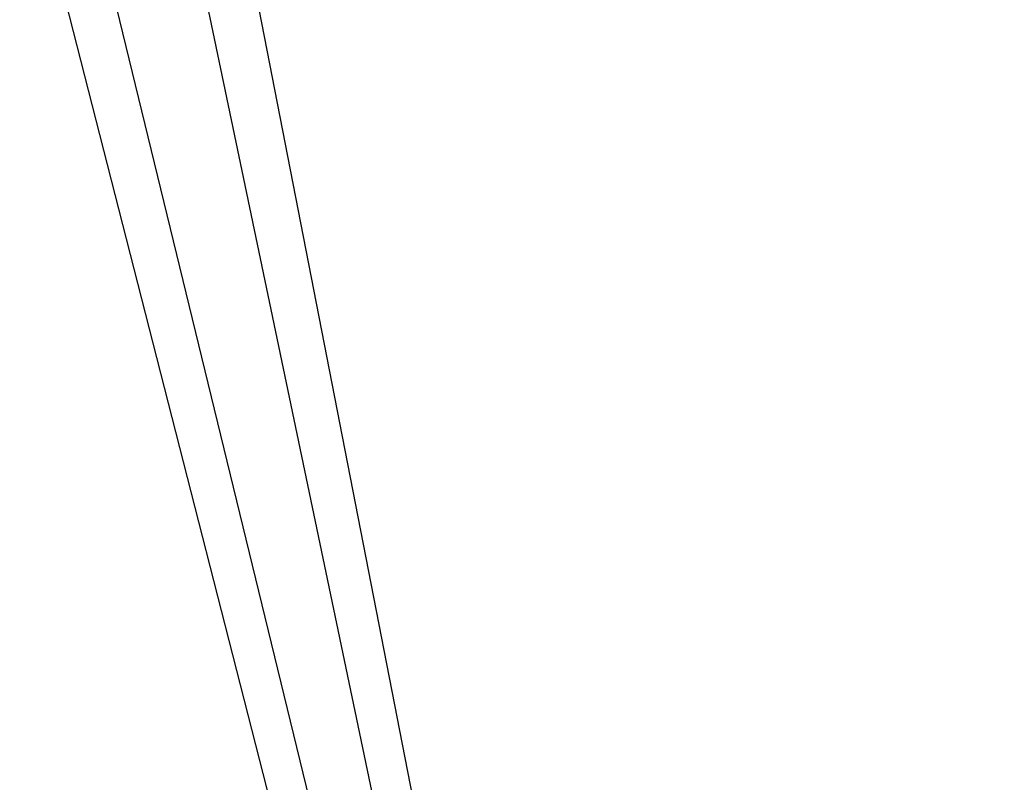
# Model space of a CAD drawing. Header units: feet. Extents: x -79 to 198, y -22 to 181.
# Tile 638 of 656: x 63.573 to 63.767, y 151.176 to 151.326. Entities that reach past the tile are written whole.
import ezdxf

# ---------------------------------------------------------------- set-up
doc = ezdxf.new("R2010")
doc.units = ezdxf.units.FT
doc.layers.add('A-LINEA', color=7, linetype='CONTINUOUS')

msp = doc.modelspace()

# ---------------------------------------------------------------- linework, layer by layer
at = {"layer": 'A-LINEA'}
for points in [[(63.72, 150.7911), (64, 150.8711), (63.8667, 151.4311), (63.5733, 151.3644), (63.72, 150.7911)], [(63.72, 150.7911), (64, 150.8711), (63.8667, 151.4311), (63.5733, 151.3644), (63.72, 150.7911)], [(64, 150.8578), (63.72, 150.8044), (63.6, 151.3778), (63.88, 151.4311), (64, 150.8578)], [(64, 150.8578), (63.72, 150.8044), (63.6, 151.3778), (63.88, 151.4311), (64, 150.8578)], [(63.72, 150.8044), (63.9867, 150.8711), (63.8533, 151.4178), (63.5867, 151.3511), (63.72, 150.8044)], [(63.72, 150.8044), (63.9867, 150.8711), (63.8533, 151.4178), (63.5867, 151.3511), (63.72, 150.8044)], [(63.9867, 150.8711), (63.72, 150.8178), (63.6133, 151.3644), (63.88, 151.4178), (63.9867, 150.8711)], [(63.9867, 150.8711), (63.72, 150.8178), (63.6133, 151.3644), (63.88, 151.4178), (63.9867, 150.8711)]]:
    msp.add_lwpolyline(points, dxfattribs=at)

doc.saveas('drawing.dxf')
